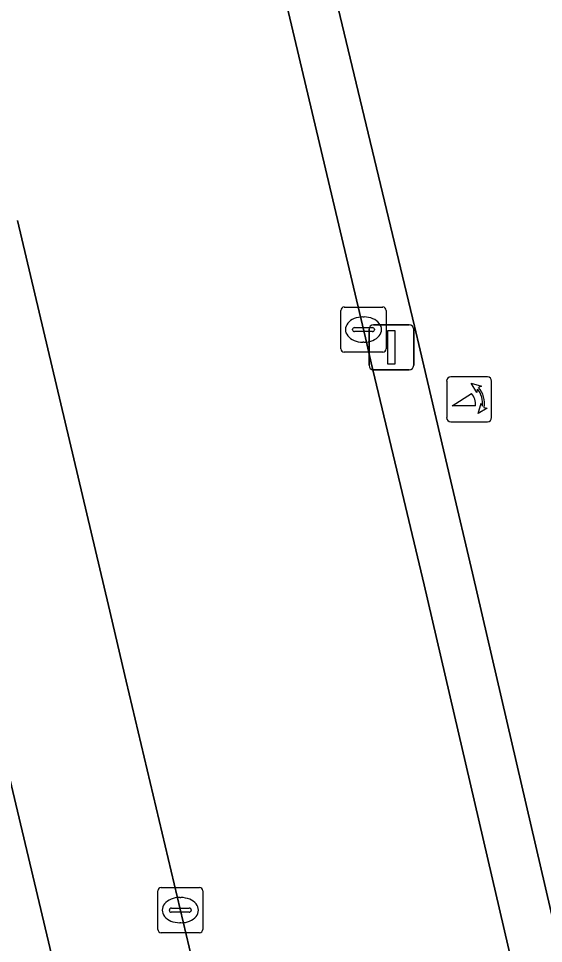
# Model space of a CAD drawing. Extents: x 158031 to 159244, y 380104 to 381214.
# Drawn here: x 158820.25 to 158831.89, y 381131.21 to 381151.73 of the extents above; entities that cross this region are included whole.
import ezdxf

# ---------------------------------------------------------------- set-up
doc = ezdxf.new("R2010")
doc.units = 0
for name, color, linetype in [('IMGEO_Erf', 7, 'Continuous'), ('IMGEO_Kolk', 7, 'Continuous'), ('IMGEO_Lichtmast', 7, 'Continuous'), ('IMGEO_Parkeervlak_open', 7, 'Continuous'), ('IMGEO_Poller', 7, 'Continuous'), ('IMGEO_Rijbaan_lokaal_open', 7, 'Continuous'), ('IMGEO_Voetpad_open', 7, 'Continuous')]:
    doc.layers.add(name, color=color, linetype=linetype)

msp = doc.modelspace()

# ---------------------------------------------------------------- linework, layer by layer
at = {"layer": 'IMGEO_Erf'}
msp.add_lwpolyline([(158933.619, 381145.63), (158932.137, 381151.852), (158936.801, 381152.891), (158936.88, 381152.611), (158939.55, 381153.245), (158943.895, 381154.276), (158935.421, 381190.972), (158887.09, 381184.003), (158887.052, 381184.168), (158825.524, 381175.57), (158823.291, 381172.664), (158822.99, 381172.272), (158821.891, 381170.842), (158819.792, 381168.11), (158821.574, 381166.121), (158823.376, 381168.478), (158829.028, 381144.902), (158829.155, 381144.372), (158829.834, 381141.465), (158830.31, 381139.425), (158834.953, 381119.409)], dxfattribs=at)
at = {"layer": 'IMGEO_Kolk'}
for p, q in [((158827.471, 381145.33), (158828.323, 381145.33)), ((158827.396, 381144.404), (158827.396, 381145.256)), ((158827.884, 381145.11), (158827.909, 381145.11)), ((158828.397, 381145.256), (158828.397, 381144.404)), ((158827.698, 381144.873), (158828.096, 381144.873)), ((158827.655, 381144.824), (158827.655, 381144.836)), ((158828.093, 381144.787), (158827.695, 381144.787)), ((158828.139, 381144.836), (158828.139, 381144.824)), ((158827.907, 381144.55), (158827.882, 381144.55)), ((158828.323, 381144.33), (158827.471, 381144.33)), ((158823.336, 381131.526), (158823.336, 381132.378)), ((158823.411, 381132.452), (158824.263, 381132.452)), ((158824.337, 381132.378), (158824.337, 381131.526)), ((158823.824, 381132.232), (158823.849, 381132.232)), ((158823.595, 381131.946), (158823.595, 381131.958)), ((158823.638, 381131.995), (158824.036, 381131.995)), ((158824.079, 381131.958), (158824.079, 381131.946)), ((158824.033, 381131.909), (158823.635, 381131.909)), ((158823.847, 381131.672), (158823.822, 381131.672)), ((158824.263, 381131.452), (158823.411, 381131.452))]:
    msp.add_line(p, q, dxfattribs=at)
for points in [[(158827.471, 381145.33), (158828.323, 381145.33)], [(158827.396, 381144.404), (158827.396, 381145.256)], [(158828.397, 381145.256), (158828.397, 381144.404)], [(158828.323, 381144.33), (158827.471, 381144.33)], [(158823.336, 381131.526), (158823.336, 381132.378)], [(158823.411, 381132.452), (158824.263, 381132.452)], [(158824.337, 381132.378), (158824.337, 381131.526)], [(158824.263, 381131.452), (158823.411, 381131.452)]]:
    msp.add_lwpolyline(points, dxfattribs=at)
for centre, radius, start, end in [((158827.473, 381145.254), 0.0765, 91.552, 178.448), ((158827.473, 381145.254), 0.0765, 91.552, 178.448), ((158828.321, 381145.254), 0.0765, 1.552, 88.448), ((158828.321, 381145.254), 0.0765, 1.552, 88.448), ((158827.695, 381144.833), 0.0403, 85.8775, 175.7526), ((158828.1, 381144.835), 0.0386, 1.7309, 96.639), ((158827.692, 381144.823), 0.0366, 178.938, 274.7102), ((158828.096, 381144.83), 0.043, 264.8664, 352.4533), ((158827.473, 381144.406), 0.0765, 181.552, 268.448), ((158827.473, 381144.406), 0.0765, 181.552, 268.448), ((158828.321, 381144.406), 0.0765, 271.552, 358.448), ((158828.321, 381144.406), 0.0765, 271.552, 358.448), ((158823.413, 381132.376), 0.0765, 91.552, 178.448), ((158823.413, 381132.376), 0.0765, 91.552, 178.448), ((158824.261, 381132.376), 0.0765, 1.552, 88.448), ((158824.261, 381132.376), 0.0765, 1.552, 88.448), ((158823.635, 381131.955), 0.0403, 85.8775, 175.7526), ((158823.632, 381131.945), 0.0366, 178.938, 274.7102), ((158824.036, 381131.952), 0.043, 264.8664, 352.4533), ((158824.04, 381131.957), 0.0386, 1.7309, 96.639), ((158823.413, 381131.528), 0.0765, 181.552, 268.448), ((158823.413, 381131.528), 0.0765, 181.552, 268.448), ((158824.261, 381131.528), 0.0765, 271.552, 358.448), ((158824.261, 381131.528), 0.0765, 271.552, 358.448)]:
    msp.add_arc(centre, radius, start, end, dxfattribs=at)
for centre, major_axis, ratio, start_param, end_param in [((158827.883, 381144.83), (-0.387, 0.002), 0.722429, 4.712389, 7.853982), ((158827.908, 381144.83), (-0.39, 0.002), 0.717154, 1.570796, 4.712389), ((158823.823, 381131.952), (-0.387, 0.002), 0.722429, 4.712389, 7.853982), ((158823.848, 381131.952), (-0.39, 0.002), 0.717154, 1.570796, 4.712389)]:
    msp.add_ellipse(centre, major_axis=major_axis, ratio=ratio, start_param=start_param, end_param=end_param, dxfattribs=at)
at = {"layer": 'IMGEO_Lichtmast'}
for p, q in [((158828.119, 381144.937), (158828.909, 381144.937)), ((158828.909, 381144.937), (158828.119, 381144.937)), ((158828.019, 381144.037), (158828.019, 381144.837)), ((158828.019, 381144.837), (158828.019, 381144.037)), ((158829.009, 381144.837), (158829.009, 381144.037)), ((158829.009, 381144.037), (158829.009, 381144.837)), ((158828.909, 381143.937), (158828.119, 381143.937)), ((158828.119, 381143.937), (158828.909, 381143.937))]:
    msp.add_line(p, q, dxfattribs=at)
msp.add_lwpolyline([(158828.439, 381144.812), (158828.589, 381144.812), (158828.589, 381144.062), (158828.439, 381144.062), (158828.439, 381144.812)], dxfattribs=at)
for centre, start, end in [((158828.119, 381144.837), 90, 180), ((158828.119, 381144.837), 90, 180), ((158828.909, 381144.837), 0, 90), ((158828.909, 381144.837), 360, 90), ((158828.119, 381144.037), 180, 270), ((158828.119, 381144.037), 180, 270), ((158828.909, 381144.037), 270, 0), ((158828.909, 381144.037), 270, 0)]:
    msp.add_arc(centre, 0.1, start, end, dxfattribs=at)
at = {"layer": 'IMGEO_Parkeervlak_open'}
msp.add_lwpolyline([(158815.439, 381135.916), (158818.642, 381122.665), (158819.106, 381123.05), (158822.661, 381123.895), (158819.676, 381136.452)], dxfattribs=at)
at = {"layer": 'IMGEO_Poller'}
for p, q in [((158829.741, 381143.686), (158829.741, 381142.879)), ((158829.741, 381143.686), (158829.741, 381142.879)), ((158830.643, 381143.781), (158829.835, 381143.781)), ((158830.643, 381143.781), (158829.835, 381143.781)), ((158830.737, 381142.879), (158830.737, 381143.686)), ((158830.737, 381142.879), (158830.737, 381143.686)), ((158829.835, 381142.784), (158830.643, 381142.784)), ((158829.835, 381142.784), (158830.643, 381142.784))]:
    msp.add_line(p, q, dxfattribs=at)
for points in [[(158830.42, 381143.51), (158830.408, 381143.437), (158830.283, 381143.642)], [(158830.283, 381143.642), (158830.514, 381143.576), (158830.443, 381143.544)], [(158830.376, 381143.137), (158829.863, 381143.137), (158830.293, 381143.412)], [(158830.436, 381142.965), (158830.502, 381143.196), (158830.532, 381143.128)], [(158830.568, 381143.101), (158830.64, 381143.09), (158830.436, 381142.965)]]:
    msp.add_lwpolyline(points, dxfattribs=at)
for centre, radius, start, end in [((158829.835, 381143.686), 0.0946, 90, 180), ((158829.835, 381143.686), 0.0946, 90, 180), ((158830.643, 381143.686), 0.0946, 0, 90), ((158830.643, 381143.686), 0.0946, 0, 90), ((158830.062, 381143.197), 0.476, 351.7527, 41.1691), ((158830.062, 381143.197), 0.516, 349.3569, 42.2912), ((158830.048, 381143.187), 0.332, 351.3247, 42.4854), ((158829.835, 381142.879), 0.0946, 180, 270), ((158829.835, 381142.879), 0.0946, 180, 270), ((158830.643, 381142.879), 0.0946, 270, 0), ((158830.643, 381142.879), 0.0946, 270, 0)]:
    msp.add_arc(centre, radius, start, end, dxfattribs=at)
at = {"layer": 'IMGEO_Rijbaan_lokaal_open'}
for points in [[(158831.674, 381128.693), (158829.242, 381139.17), (158828.755, 381141.213), (158828.069, 381144.093), (158827.938, 381144.648), (158824.398, 381159.649)], [(158820.228, 381147.251), (158822.241, 381138.712), (158822.636, 381137.033), (158824.828, 381127.76), (158824.883, 381127.51), (158825.019, 381126.67), (158825.079, 381125.821), (158825.063, 381124.969), (158824.971, 381124.123), (158824.803, 381123.288), (158824.562, 381122.472), (158824.4, 381121.946), (158824.106, 381121.198), (158823.746, 381120.479), (158823.324, 381119.795), (158822.842, 381119.152), (158822.305, 381118.554), (158821.716, 381118.007), (158821.081, 381117.515), (158820.405, 381117.081), (158820.008, 381116.86)]]:
    msp.add_lwpolyline(points, dxfattribs=at)
at = {"layer": 'IMGEO_Voetpad_open'}
for points in [[(158807.287, 381103.239), (158831.385, 381108.974), (158830.716, 381111.982), (158831.778, 381113.215), (158832.725, 381114.537), (158833.55, 381115.939), (158834.247, 381117.409), (158834.809, 381118.936), (158834.953, 381119.409), (158830.31, 381139.425), (158829.834, 381141.465), (158829.155, 381144.372), (158829.028, 381144.902), (158823.376, 381168.478)], [(158824.398, 381159.649), (158827.938, 381144.648), (158828.069, 381144.093), (158828.755, 381141.213), (158829.242, 381139.17), (158831.674, 381128.693)], [(158818.417, 381121.784), (158819.206, 381118.709), (158820.008, 381116.86), (158820.405, 381117.081), (158821.081, 381117.515), (158821.716, 381118.007), (158822.305, 381118.554), (158822.842, 381119.152), (158823.324, 381119.795), (158823.746, 381120.479), (158824.106, 381121.198), (158824.4, 381121.946), (158824.562, 381122.472), (158824.803, 381123.288), (158824.971, 381124.123), (158825.063, 381124.969), (158825.079, 381125.821), (158825.019, 381126.67), (158824.883, 381127.51), (158824.828, 381127.76), (158822.636, 381137.033), (158822.241, 381138.712), (158820.228, 381147.251)], [(158815.948, 381135.613), (158816.603, 381135.76), (158819.676, 381136.452), (158822.661, 381123.895), (158819.106, 381123.05), (158818.642, 381122.665)]]:
    msp.add_lwpolyline(points, dxfattribs=at)

doc.saveas('drawing.dxf')
